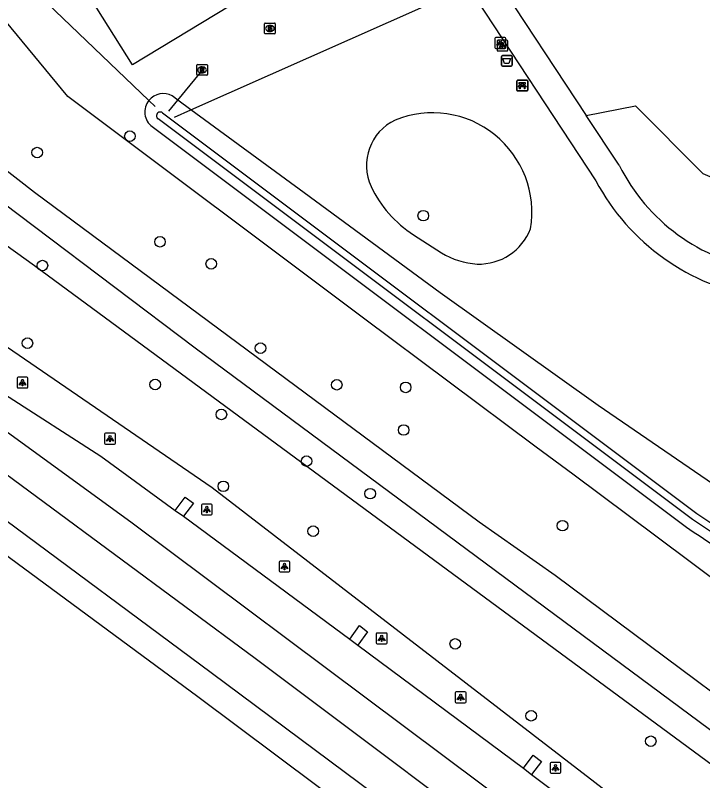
# Model space of a CAD drawing. Extents: x 158352 to 159489, y 383828 to 384597.
# Drawn here: x 158498.2 to 158561.8, y 384106.4 to 384177.3 of the extents above; entities that cross this region are included whole.
import ezdxf

# ---------------------------------------------------------------- set-up
doc = ezdxf.new("R2010")
doc.units = 0
for name, color, linetype in [('IMGEO_Afvalbak', 7, 'Continuous'), ('IMGEO_Bank', 7, 'Continuous'), ('IMGEO_Berm_groen', 7, 'Continuous'), ('IMGEO_Boom', 7, 'Continuous'), ('IMGEO_Duiker', 7, 'Continuous'), ('IMGEO_Gemengd_bos', 7, 'Continuous'), ('IMGEO_Groenvoorziening', 7, 'Continuous'), ('IMGEO_Lichtpunt', 7, 'Continuous'), ('IMGEO_Loofbos', 7, 'Continuous'), ('IMGEO_Rijbaan_lokaal_open', 7, 'Continuous'), ('IMGEO_Rijbaan_regionaal_gesloten', 7, 'Continuous'), ('IMGEO_Rioolput', 7, 'Continuous'), ('IMGEO_Voetgangersgebied_gesloten', 7, 'Continuous'), ('IMGEO_Waterloop', 7, 'Continuous')]:
    doc.layers.add(name, color=color, linetype=linetype)

msp = doc.modelspace()

# ---------------------------------------------------------------- linework, layer by layer
at = {"layer": 'IMGEO_Afvalbak'}
for p, q in [((158543.209, 384172.646), (158543.209, 384173.446)), ((158543.209, 384173.446), (158543.209, 384172.646)), ((158543.309, 384173.546), (158544.099, 384173.546)), ((158544.099, 384173.546), (158543.309, 384173.546)), ((158544.199, 384173.446), (158544.199, 384172.646)), ((158544.199, 384172.646), (158544.199, 384173.446)), ((158544.099, 384172.546), (158543.309, 384172.546)), ((158543.309, 384172.546), (158544.099, 384172.546))]:
    msp.add_line(p, q, dxfattribs=at)
msp.add_lwpolyline([(158543.352, 384173.26), (158544.056, 384173.26), (158543.907, 384172.79), (158543.501, 384172.79), (158543.352, 384173.26)], dxfattribs=at)
for centre, start, end in [((158543.309, 384173.446), 90, 180), ((158543.309, 384173.446), 90, 180), ((158544.099, 384173.446), 0, 90), ((158544.099, 384173.446), 360, 90), ((158543.309, 384172.646), 180, 270), ((158543.309, 384172.646), 180, 270), ((158544.099, 384172.646), 270, 0), ((158544.099, 384172.646), 270, 0)]:
    msp.add_arc(centre, 0.1, start, end, dxfattribs=at)
at = {"layer": 'IMGEO_Bank'}
for p, q in [((158544.712, 384171.253), (158545.553, 384171.253)), ((158545.553, 384171.253), (158544.712, 384171.253)), ((158544.637, 384170.328), (158544.637, 384171.169)), ((158544.637, 384171.169), (158544.637, 384170.328)), ((158545.334, 384170.651), (158544.941, 384170.651)), ((158544.946, 384170.759), (158544.946, 384170.865)), ((158544.99, 384170.865), (158544.99, 384170.759)), ((158545.278, 384170.871), (158544.996, 384170.871)), ((158544.996, 384170.753), (158545.278, 384170.753)), ((158545.284, 384170.759), (158545.284, 384170.865)), ((158545.328, 384170.865), (158545.328, 384170.759)), ((158545.637, 384171.178), (158545.637, 384170.337)), ((158545.637, 384170.337), (158545.637, 384171.178)), ((158545.562, 384170.253), (158544.721, 384170.253)), ((158544.721, 384170.253), (158545.562, 384170.253))]:
    msp.add_line(p, q, dxfattribs=at)
for points in [[(158544.884, 384170.651), (158544.742, 384170.651), (158544.854, 384170.753), (158544.94, 384170.753)], [(158544.94, 384170.871), (158544.854, 384170.871), (158544.854, 384171.032), (158545.417, 384171.032), (158545.417, 384170.871), (158545.334, 384170.871)], [(158544.934, 384170.644), (158544.934, 384170.437), (158544.891, 384170.437), (158544.891, 384170.644)], [(158545.334, 384170.753), (158545.417, 384170.753), (158545.529, 384170.651), (158545.39, 384170.651)], [(158545.384, 384170.644), (158545.384, 384170.437), (158545.34, 384170.437), (158545.34, 384170.644)]]:
    msp.add_lwpolyline(points, dxfattribs=at)
for centre, radius, start, end in [((158544.715, 384171.175), 0.0779, 92.4484, 184.28452), ((158544.715, 384171.175), 0.0779, 92.4484, 184.28452), ((158545.559, 384171.175), 0.0779, 2.4484, 94.28452), ((158545.559, 384171.175), 0.0779, 2.4484, 94.28452), ((158544.884, 384170.644), 0.00671, 2.89567, 87.10433), ((158544.941, 384170.644), 0.00671, 92.89567, 177.10433), ((158544.939, 384170.864), 0.00671, 2.89567, 87.10433), ((158544.939, 384170.76), 0.00671, 272.89567, 357.10433), ((158544.996, 384170.864), 0.00671, 92.89567, 177.10433), ((158544.996, 384170.76), 0.00671, 182.89567, 267.10433), ((158545.278, 384170.864), 0.00671, 2.89567, 87.10433), ((158545.278, 384170.76), 0.00671, 272.89567, 357.10433), ((158545.335, 384170.864), 0.00671, 92.89567, 177.10433), ((158545.335, 384170.76), 0.00671, 182.89567, 267.10433), ((158545.333, 384170.644), 0.00671, 2.89567, 87.10433), ((158545.39, 384170.644), 0.00671, 92.89567, 177.10433), ((158544.715, 384170.331), 0.0779, 182.4484, 274.28452), ((158544.715, 384170.331), 0.0779, 182.4484, 274.28452), ((158545.559, 384170.331), 0.0779, 272.4484, 4.28452), ((158545.559, 384170.331), 0.0779, 272.4484, 4.28452)]:
    msp.add_arc(centre, radius, start, end, dxfattribs=at)
at = {"layer": 'IMGEO_Berm_groen'}
msp.add_lwpolyline([(158582.389, 384080.998), (158582.93, 384081.784), (158582.058, 384083.676), (158569.551, 384092.634), (158516.448, 384133.536), (158493.656, 384149.126), (158472.149, 384164), (158386.675, 384225.586)], dxfattribs=at)
at = {"layer": 'IMGEO_Boom'}
for centre in [(158508.839, 384166.071), (158500.261, 384164.553), (158535.977, 384158.711), (158511.622, 384156.3), (158500.744, 384154.095), (158516.363, 384154.26), (158499.36, 384146.919), (158520.918, 384146.455), (158511.176, 384143.091), (158527.976, 384143.068), (158534.35, 384142.824), (158517.301, 384140.321), (158534.163, 384138.879), (158525.181, 384136.004), (158517.477, 384133.668), (158531.066, 384132.992), (158548.861, 384130.025), (158525.789, 384129.517), (158538.935, 384119.087), (158545.958, 384112.436), (158557.022, 384110.08)]:
    msp.add_circle(centre, 0.489, dxfattribs=at)
at = {"layer": 'IMGEO_Duiker'}
for points in [[(158512.95, 384167.831), (158514.487, 384168.514), (158540.118, 384179.915), (158542.497, 384180.973), (158549.996, 384184.309), (158551.344, 384184.908)], [(158500.484, 384179.094), (158510.601, 384169.379), (158511.171, 384168.831)], [(158512.448, 384168.379), (158513.279, 384169.4), (158515.545, 384172.188)]]:
    msp.add_lwpolyline(points, dxfattribs=at)
at = {"layer": 'IMGEO_Gemengd_bos'}
for points in [[(158383.313, 384238.719), (158386.656, 384237.654), (158444.59, 384195.575), (158469.115, 384176.319), (158500, 384154.097), (158590.955, 384087.078), (158592.322, 384085.844)], [(158600.986, 384082.612), (158514.879, 384146.447), (158500, 384157.67), (158490.134, 384165.112)]]:
    msp.add_lwpolyline(points, dxfattribs=at)
at = {"layer": 'IMGEO_Groenvoorziening'}
for points in [[(158484.597, 384211.572), (158501.075, 384221.867), (158525.85, 384182.855), (158509.079, 384172.688), (158484.597, 384211.572)], [(158524.955, 384160.837), (158514.487, 384168.514), (158513.279, 384169.4), (158512.746, 384169.791)], [(158551.054, 384167.999), (158555.615, 384168.883), (158561.849, 384162.621), (158573.681, 384157.568), (158577.866, 384155.202)], [(158510.897, 384166.953), (158560.339, 384129.882)], [(158581.092, 384122.151), (158567.834, 384130.408), (158552.145, 384141.154), (158537.551, 384151.564), (158524.955, 384160.837)], [(158535.068, 384156.945), (158536.356, 384156.101)], [(158536.356, 384156.101), (158537.658, 384155.279)]]:
    msp.add_lwpolyline(points, dxfattribs=at)
for centre, radius, start, end in [((158511.918, 384168.31), 1.697, 60.80512, 140.94017), ((158511.914, 384168.308), 1.695, 140.80778, 233.10495), ((158536.826, 384159.037), 9.199, 350.44797, 111.98609), ((158535.393, 384163.354), 4.669, 115.52061, 204.64467), ((158540.979, 384166.087), 10.886, 205.45899, 237.11256), ((158541.142, 384159.326), 5.091, 267.98953, 339.10076), ((158541.417, 384161.447), 7.223, 238.63923, 266.39428), ((158769.601, 384438.102), 372.545, 235.82592, 237.66731)]:
    msp.add_arc(centre, radius, start, end, dxfattribs=at)
at = {"layer": 'IMGEO_Lichtpunt'}
for p, q in [((158542.606, 384175.095), (158542.606, 384174.288)), ((158542.606, 384175.095), (158542.606, 384174.288)), ((158543.508, 384175.19), (158542.7, 384175.19)), ((158543.508, 384175.19), (158542.7, 384175.19)), ((158542.799, 384174.856), (158542.799, 384174.049)), ((158542.799, 384174.856), (158542.799, 384174.049)), ((158543.701, 384174.951), (158542.893, 384174.951)), ((158543.701, 384174.951), (158542.893, 384174.951)), ((158543.602, 384174.288), (158543.602, 384175.095)), ((158543.602, 384174.288), (158543.602, 384175.095)), ((158543.795, 384174.049), (158543.795, 384174.856)), ((158543.795, 384174.049), (158543.795, 384174.856)), ((158542.7, 384174.194), (158543.508, 384174.194)), ((158542.7, 384174.194), (158543.508, 384174.194)), ((158542.893, 384173.955), (158543.701, 384173.955)), ((158542.893, 384173.955), (158543.701, 384173.955)), ((158498.404, 384143.671), (158498.404, 384142.864)), ((158498.404, 384143.671), (158498.404, 384142.864)), ((158499.306, 384143.766), (158498.498, 384143.766)), ((158499.306, 384143.766), (158498.498, 384143.766)), ((158499.4, 384142.864), (158499.4, 384143.671)), ((158499.4, 384142.864), (158499.4, 384143.671)), ((158498.498, 384142.77), (158499.306, 384142.77)), ((158498.498, 384142.77), (158499.306, 384142.77)), ((158506.5, 384138.48), (158506.5, 384137.673)), ((158506.5, 384138.48), (158506.5, 384137.673)), ((158507.402, 384138.575), (158506.594, 384138.575)), ((158507.402, 384138.575), (158506.594, 384138.575)), ((158507.496, 384137.673), (158507.496, 384138.48)), ((158507.496, 384137.673), (158507.496, 384138.48)), ((158506.594, 384137.579), (158507.402, 384137.579)), ((158506.594, 384137.579), (158507.402, 384137.579)), ((158515.459, 384131.922), (158515.459, 384131.115)), ((158515.459, 384131.922), (158515.459, 384131.115)), ((158516.361, 384132.017), (158515.553, 384132.017)), ((158516.361, 384132.017), (158515.553, 384132.017)), ((158516.455, 384131.115), (158516.455, 384131.922)), ((158516.455, 384131.115), (158516.455, 384131.922)), ((158515.553, 384131.021), (158516.361, 384131.021)), ((158515.553, 384131.021), (158516.361, 384131.021)), ((158522.645, 384126.65), (158522.645, 384125.843)), ((158522.645, 384126.65), (158522.645, 384125.843)), ((158523.547, 384126.745), (158522.739, 384126.745)), ((158523.547, 384126.745), (158522.739, 384126.745)), ((158523.641, 384125.843), (158523.641, 384126.65)), ((158523.641, 384125.843), (158523.641, 384126.65)), ((158522.739, 384125.749), (158523.547, 384125.749)), ((158522.739, 384125.749), (158523.547, 384125.749)), ((158531.632, 384120), (158531.632, 384119.193)), ((158531.632, 384120), (158531.632, 384119.193)), ((158532.534, 384120.095), (158531.726, 384120.095)), ((158532.534, 384120.095), (158531.726, 384120.095)), ((158532.628, 384119.193), (158532.628, 384120)), ((158532.628, 384119.193), (158532.628, 384120)), ((158531.726, 384119.099), (158532.534, 384119.099)), ((158531.726, 384119.099), (158532.534, 384119.099)), ((158538.935, 384114.546), (158538.935, 384113.739)), ((158538.935, 384114.546), (158538.935, 384113.739)), ((158539.837, 384114.641), (158539.029, 384114.641)), ((158539.837, 384114.641), (158539.029, 384114.641)), ((158539.931, 384113.739), (158539.931, 384114.546)), ((158539.931, 384113.739), (158539.931, 384114.546)), ((158539.029, 384113.645), (158539.837, 384113.645)), ((158539.029, 384113.645), (158539.837, 384113.645)), ((158547.709, 384108.014), (158547.709, 384107.207)), ((158547.709, 384108.014), (158547.709, 384107.207)), ((158548.611, 384108.109), (158547.803, 384108.109)), ((158548.611, 384108.109), (158547.803, 384108.109)), ((158548.705, 384107.207), (158548.705, 384108.014)), ((158548.705, 384107.207), (158548.705, 384108.014)), ((158547.803, 384107.113), (158548.611, 384107.113)), ((158547.803, 384107.113), (158548.611, 384107.113))]:
    msp.add_line(p, q, dxfattribs=at)
for points in [[(158542.98, 384174.759), (158543.019, 384174.731), (158542.831, 384174.469), (158542.793, 384174.496), (158542.98, 384174.759)], [(158543.192, 384174.731), (158543.23, 384174.758), (158543.417, 384174.496), (158543.378, 384174.468), (158543.192, 384174.731)], [(158543.173, 384174.52), (158543.212, 384174.492), (158543.024, 384174.23), (158542.986, 384174.257), (158543.173, 384174.52)], [(158543.082, 384174.711), (158543.129, 384174.711), (158543.129, 384174.389), (158543.082, 384174.389), (158543.082, 384174.711)], [(158543.275, 384174.472), (158543.322, 384174.472), (158543.322, 384174.15), (158543.275, 384174.15), (158543.275, 384174.472)], [(158543.385, 384174.492), (158543.423, 384174.519), (158543.61, 384174.257), (158543.571, 384174.229), (158543.385, 384174.492)], [(158498.778, 384143.335), (158498.817, 384143.307), (158498.629, 384143.045), (158498.591, 384143.072), (158498.778, 384143.335)], [(158498.88, 384143.287), (158498.927, 384143.287), (158498.927, 384142.965), (158498.88, 384142.965), (158498.88, 384143.287)], [(158498.99, 384143.307), (158499.028, 384143.334), (158499.215, 384143.072), (158499.176, 384143.044), (158498.99, 384143.307)], [(158506.874, 384138.144), (158506.913, 384138.116), (158506.725, 384137.854), (158506.687, 384137.881), (158506.874, 384138.144)], [(158506.976, 384138.096), (158507.023, 384138.096), (158507.023, 384137.774), (158506.976, 384137.774), (158506.976, 384138.096)], [(158507.086, 384138.116), (158507.124, 384138.143), (158507.311, 384137.881), (158507.272, 384137.853), (158507.086, 384138.116)], [(158515.833, 384131.586), (158515.872, 384131.558), (158515.684, 384131.296), (158515.646, 384131.323), (158515.833, 384131.586)], [(158515.935, 384131.538), (158515.982, 384131.538), (158515.982, 384131.216), (158515.935, 384131.216), (158515.935, 384131.538)], [(158516.045, 384131.558), (158516.083, 384131.585), (158516.27, 384131.323), (158516.231, 384131.295), (158516.045, 384131.558)], [(158523.019, 384126.314), (158523.058, 384126.286), (158522.87, 384126.024), (158522.832, 384126.051), (158523.019, 384126.314)], [(158523.121, 384126.266), (158523.168, 384126.266), (158523.168, 384125.944), (158523.121, 384125.944), (158523.121, 384126.266)], [(158523.231, 384126.286), (158523.269, 384126.313), (158523.456, 384126.051), (158523.417, 384126.023), (158523.231, 384126.286)], [(158532.006, 384119.664), (158532.045, 384119.636), (158531.857, 384119.374), (158531.819, 384119.401), (158532.006, 384119.664)], [(158532.108, 384119.616), (158532.155, 384119.616), (158532.155, 384119.294), (158532.108, 384119.294), (158532.108, 384119.616)], [(158532.218, 384119.636), (158532.256, 384119.663), (158532.443, 384119.401), (158532.404, 384119.373), (158532.218, 384119.636)], [(158539.309, 384114.21), (158539.348, 384114.182), (158539.16, 384113.92), (158539.122, 384113.947), (158539.309, 384114.21)], [(158539.411, 384114.162), (158539.458, 384114.162), (158539.458, 384113.84), (158539.411, 384113.84), (158539.411, 384114.162)], [(158539.521, 384114.182), (158539.559, 384114.209), (158539.746, 384113.947), (158539.707, 384113.919), (158539.521, 384114.182)], [(158548.083, 384107.678), (158548.122, 384107.65), (158547.934, 384107.388), (158547.896, 384107.415), (158548.083, 384107.678)], [(158548.185, 384107.63), (158548.232, 384107.63), (158548.232, 384107.308), (158548.185, 384107.308), (158548.185, 384107.63)], [(158548.295, 384107.65), (158548.333, 384107.677), (158548.52, 384107.415), (158548.481, 384107.387), (158548.295, 384107.65)]]:
    msp.add_lwpolyline(points, dxfattribs=at)
for centre in [(158543.105, 384174.893), (158543.298, 384174.654), (158498.903, 384143.469), (158506.999, 384138.278), (158515.958, 384131.72), (158523.144, 384126.448), (158532.131, 384119.798), (158539.434, 384114.344), (158548.208, 384107.812)]:
    msp.add_circle(centre, 0.0994, dxfattribs=at)
for centre, start, end in [((158542.7, 384175.095), 90, 180), ((158542.7, 384175.095), 90, 180), ((158542.893, 384174.856), 90, 180), ((158542.893, 384174.856), 90, 180), ((158543.508, 384175.095), 0, 90), ((158543.508, 384175.095), 0, 90), ((158543.701, 384174.856), 0, 90), ((158543.701, 384174.856), 0, 90), ((158542.7, 384174.288), 180, 270), ((158542.7, 384174.288), 180, 270), ((158542.893, 384174.049), 180, 270), ((158542.893, 384174.049), 180, 270), ((158543.508, 384174.288), 270, 0), ((158543.508, 384174.288), 270, 360), ((158543.701, 384174.049), 270, 0), ((158543.701, 384174.049), 270, 360), ((158498.498, 384143.671), 90, 180), ((158498.498, 384143.671), 90, 180), ((158499.306, 384143.671), 0, 90), ((158499.306, 384143.671), 0, 90), ((158498.498, 384142.864), 180, 270), ((158498.498, 384142.864), 180, 270), ((158499.306, 384142.864), 270, 0), ((158499.306, 384142.864), 270, 360), ((158506.594, 384138.48), 90, 180), ((158506.594, 384138.48), 90, 180), ((158507.402, 384138.48), 0, 90), ((158507.402, 384138.48), 0, 90), ((158506.594, 384137.673), 180, 270), ((158506.594, 384137.673), 180, 270), ((158507.402, 384137.673), 270, 0), ((158507.402, 384137.673), 270, 360), ((158515.553, 384131.922), 90, 180), ((158515.553, 384131.922), 90, 180), ((158516.361, 384131.922), 0, 90), ((158516.361, 384131.922), 0, 90), ((158515.553, 384131.115), 180, 270), ((158515.553, 384131.115), 180, 270), ((158516.361, 384131.115), 270, 0), ((158516.361, 384131.115), 270, 360), ((158522.739, 384126.65), 90, 180), ((158522.739, 384126.65), 90, 180), ((158523.547, 384126.65), 0, 90), ((158523.547, 384126.65), 0, 90), ((158522.739, 384125.843), 180, 270), ((158522.739, 384125.843), 180, 270), ((158523.547, 384125.843), 270, 0), ((158523.547, 384125.843), 270, 360), ((158531.726, 384120), 90, 180), ((158531.726, 384120), 90, 180), ((158532.534, 384120), 0, 90), ((158532.534, 384120), 0, 90), ((158531.726, 384119.193), 180, 270), ((158531.726, 384119.193), 180, 270), ((158532.534, 384119.193), 270, 0), ((158532.534, 384119.193), 270, 360), ((158539.029, 384114.546), 90, 180), ((158539.029, 384114.546), 90, 180), ((158539.837, 384114.546), 0, 90), ((158539.837, 384114.546), 0, 90), ((158539.029, 384113.739), 180, 270), ((158539.029, 384113.739), 180, 270), ((158539.837, 384113.739), 270, 0), ((158539.837, 384113.739), 270, 360), ((158547.803, 384108.014), 90, 180), ((158547.803, 384108.014), 90, 180), ((158548.611, 384108.014), 0, 90), ((158548.611, 384108.014), 0, 90), ((158547.803, 384107.207), 180, 270), ((158547.803, 384107.207), 180, 270), ((158548.611, 384107.207), 270, 0), ((158548.611, 384107.207), 270, 360)]:
    msp.add_arc(centre, 0.0946, start, end, dxfattribs=at)
at = {"layer": 'IMGEO_Loofbos'}
for points in [[(158454.269, 384210.225), (158481.442, 384177.38), (158485.999, 384172.14), (158491.175, 384167.767), (158500, 384160.894), (158541.163, 384130.381), (158548.168, 384125.454), (158603.502, 384084.245)], [(158614.019, 384126.843), (158591.096, 384113.755), (158578.513, 384113.34), (158557.496, 384129.044), (158549.929, 384134.698), (158546.285, 384137.38), (158530.461, 384149.243), (158503.103, 384169.754), (158472.946, 384206.301)]]:
    msp.add_lwpolyline(points, dxfattribs=at)
at = {"layer": 'IMGEO_Rijbaan_lokaal_open'}
for points in [[(158513.029, 384131.442), (158513.945, 384132.663), (158514.736, 384132.098), (158513.794, 384130.899)], [(158529.176, 384119.534), (158530.072, 384120.797), (158530.832, 384120.208), (158529.919, 384118.972)], [(158545.251, 384107.599), (158546.159, 384108.803), (158546.915, 384108.211), (158546.004, 384107.002)]]:
    msp.add_lwpolyline(points, dxfattribs=at)
at = {"layer": 'IMGEO_Rijbaan_regionaal_gesloten'}
for points in [[(158578.22, 384074.375), (158567.768, 384082.215), (158548.703, 384096.516), (158520.429, 384117.723), (158494.354, 384136.983), (158458.793, 384162.767), (158428.216, 384184.411), (158400.786, 384203.828), (158373.766, 384223.017)], [(158575.283, 384072.224), (158538.297, 384100.066), (158516.367, 384116.407), (158496.38, 384131.21), (158476.629, 384145.611), (158437.849, 384173.424), (158394.274, 384204.277), (158371.091, 384220.571)], [(158573.109, 384070.633), (158555.254, 384084.167), (158515.11, 384114.182), (158494.5, 384129.4), (158475.33, 384143.387), (158455.358, 384157.797), (158414.772, 384186.646), (158371.457, 384217.166), (158369.065, 384218.72)], [(158467.25, 384161.297), (158485.07, 384147.727), (158508.913, 384130.377), (158559.568, 384092.502), (158580.891, 384076.33)], [(158497.243, 384142.198), (158506.138, 384136.47), (158513.029, 384131.442)], [(158513.029, 384131.442), (158513.794, 384130.899)], [(158513.794, 384130.899), (158529.176, 384119.534)], [(158529.176, 384119.534), (158529.919, 384118.972)], [(158529.919, 384118.972), (158545.251, 384107.599)], [(158545.251, 384107.599), (158546.004, 384107.002)], [(158546.004, 384107.002), (158561.252, 384095.536)]]:
    msp.add_lwpolyline(points, dxfattribs=at)
at = {"layer": 'IMGEO_Rioolput'}
for p, q in [((158521.289, 384175.611), (158521.289, 384176.463)), ((158521.364, 384176.537), (158522.216, 384176.537)), ((158521.777, 384176.317), (158521.802, 384176.317)), ((158522.29, 384176.463), (158522.29, 384175.611)), ((158522.216, 384175.537), (158521.364, 384175.537)), ((158521.8, 384175.757), (158521.775, 384175.757)), ((158515.015, 384171.776), (158515.015, 384172.628)), ((158515.09, 384172.702), (158515.942, 384172.702)), ((158516.016, 384172.628), (158516.016, 384171.776)), ((158515.526, 384171.922), (158515.501, 384171.922)), ((158515.503, 384172.482), (158515.528, 384172.482)), ((158515.942, 384171.702), (158515.09, 384171.702))]:
    msp.add_line(p, q, dxfattribs=at)
for points in [[(158521.289, 384175.611), (158521.289, 384176.463)], [(158521.364, 384176.537), (158522.216, 384176.537)], [(158521.878, 384176.235), (158521.626, 384176.237), (158521.626, 384175.837)], [(158521.804, 384176.156), (158521.75, 384176.156), (158521.75, 384176.075)], [(158522.29, 384176.463), (158522.29, 384175.611)], [(158522.216, 384175.537), (158521.364, 384175.537)], [(158521.626, 384175.837), (158521.75, 384175.837), (158521.75, 384175.999), (158521.761, 384175.999)], [(158521.75, 384176.075), (158521.802, 384176.075)], [(158521.808, 384175.97), (158521.879, 384175.837), (158522.019, 384175.837), (158521.954, 384175.963)], [(158515.015, 384171.776), (158515.015, 384172.628)], [(158515.09, 384172.702), (158515.942, 384172.702)], [(158516.016, 384172.628), (158516.016, 384171.776)], [(158515.604, 384172.4), (158515.352, 384172.402), (158515.352, 384172.002)], [(158515.352, 384172.002), (158515.476, 384172.002), (158515.476, 384172.164), (158515.487, 384172.164)], [(158515.53, 384172.321), (158515.476, 384172.321), (158515.476, 384172.24)], [(158515.476, 384172.24), (158515.528, 384172.24)], [(158515.534, 384172.135), (158515.605, 384172.002), (158515.745, 384172.002), (158515.68, 384172.128)], [(158515.942, 384171.702), (158515.09, 384171.702)]]:
    msp.add_lwpolyline(points, dxfattribs=at)
for centre, radius, start, end in [((158521.366, 384176.461), 0.0765, 91.55205, 178.44795), ((158521.366, 384176.461), 0.0765, 91.55205, 178.44795), ((158521.81, 384176.06), 0.0964, 77.00612, 93.18647), ((158521.824, 384176.117), 0.0378, 276.66336, 79.67722), ((158521.877, 384176.125), 0.109, 350.36119, 89.41601), ((158522.214, 384176.461), 0.0765, 1.55205, 88.44795), ((158522.214, 384176.461), 0.0765, 1.55205, 88.44795), ((158521.366, 384175.613), 0.0765, 181.55205, 268.44795), ((158521.366, 384175.613), 0.0765, 181.55205, 268.44795), ((158521.76, 384175.946), 0.0533, 26.02933, 88.69889), ((158521.786, 384176.264), 0.19, 274.7715, 282.96867), ((158521.875, 384176.125), 0.112, 277.58423, 350.98172), ((158521.859, 384175.91), 0.108, 29.51342, 73.79051), ((158522.214, 384175.613), 0.0765, 271.55205, 358.44795), ((158522.214, 384175.613), 0.0765, 271.55205, 358.44795), ((158515.092, 384172.626), 0.0765, 91.55205, 178.44795), ((158515.092, 384172.626), 0.0765, 91.55205, 178.44795), ((158515.94, 384172.626), 0.0765, 1.55205, 88.44795), ((158515.94, 384172.626), 0.0765, 1.55205, 88.44795), ((158515.486, 384172.111), 0.0533, 26.02933, 88.69889), ((158515.512, 384172.429), 0.19, 274.7715, 282.96867), ((158515.536, 384172.225), 0.0964, 77.00612, 93.18647), ((158515.55, 384172.282), 0.0378, 276.66336, 79.67722), ((158515.603, 384172.29), 0.109, 350.36119, 89.41601), ((158515.601, 384172.29), 0.112, 277.58423, 350.98172), ((158515.585, 384172.075), 0.108, 29.51342, 73.79051), ((158515.092, 384171.778), 0.0765, 181.55205, 268.44795), ((158515.092, 384171.778), 0.0765, 181.55205, 268.44795), ((158515.94, 384171.778), 0.0765, 271.55205, 358.44795), ((158515.94, 384171.778), 0.0765, 271.55205, 358.44795)]:
    msp.add_arc(centre, radius, start, end, dxfattribs=at)
for centre, major_axis, ratio, start_param, end_param in [((158521.776, 384176.037), (-0.387, 0.002), 0.722429, 4.712389, 7.853982), ((158521.801, 384176.037), (-0.39, 0.002), 0.717154, 1.570796, 4.712389), ((158515.502, 384172.202), (-0.387, 0.002), 0.722429, 4.712389, 7.853982), ((158515.527, 384172.202), (-0.39, 0.002), 0.717154, 1.570796, 4.712389)]:
    msp.add_ellipse(centre, major_axis=major_axis, ratio=ratio, start_param=start_param, end_param=end_param, dxfattribs=at)
at = {"layer": 'IMGEO_Voetgangersgebied_gesloten'}
for points in [[(158501.334, 384238.849), (158513.779, 384219.963), (158540.118, 384179.915), (158551.936, 384161.945)], [(158525.815, 384206.269), (158542.497, 384180.973), (158551.054, 384167.999)], [(158554.104, 384163.373), (158551.054, 384167.999)]]:
    msp.add_lwpolyline(points, dxfattribs=at)
for centre, radius, start, end in [((158570.109, 384171.409), 17.909, 206.66094, 260.95127), ((158570.4, 384171.82), 20.939, 208.13883, 260.87677)]:
    msp.add_arc(centre, radius, start, end, dxfattribs=at)
at = {"layer": 'IMGEO_Waterloop'}
for points in [[(158583.962, 384116.559), (158570.832, 384124.077), (158565.777, 384127.314), (158560.879, 384130.602), (158511.437, 384167.673)], [(158511.857, 384168.233), (158561.299, 384131.162), (158566.194, 384127.899), (158571.146, 384124.705), (158584.052, 384117.285)]]:
    msp.add_lwpolyline(points, dxfattribs=at)
msp.add_arc((158511.642, 384167.957), 0.35, 52.06988, 234.19033, dxfattribs=at)

doc.saveas('drawing.dxf')
